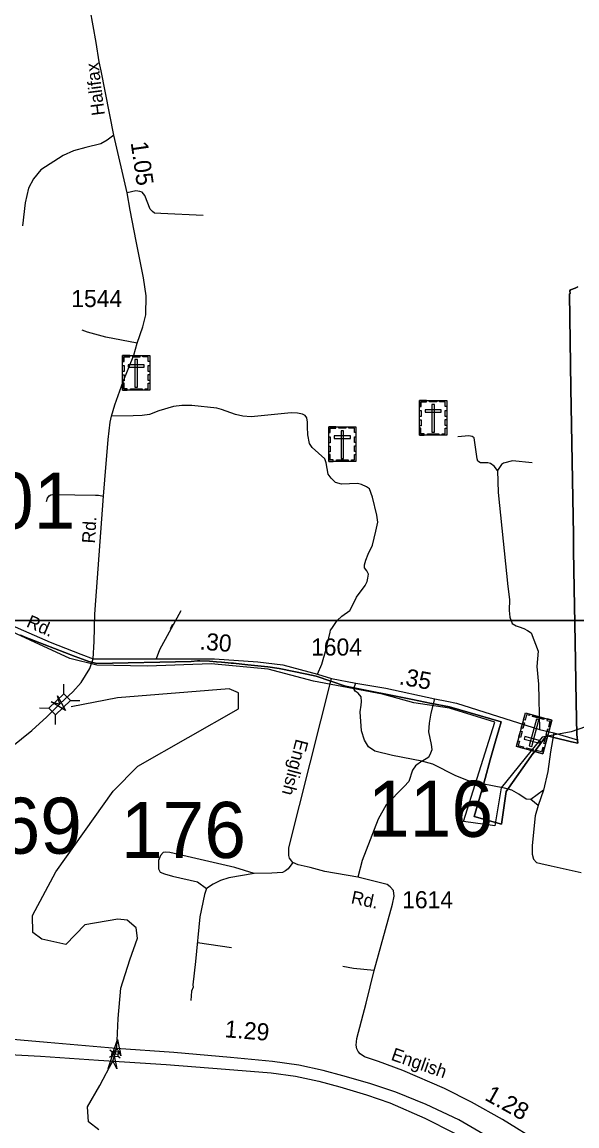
# Model space of a CAD drawing. Extents: x 2220236 to 2384410, y 720751 to 894131.
# Drawn here: x 2336344 to 2340398, y 813280 to 821350 of the extents above; entities that cross this region are included whole.
import ezdxf

# ---------------------------------------------------------------- set-up
doc = ezdxf.new("R2010")
doc.units = 0
doc.layers.add('Default', color=7, linetype='Continuous')

msp = doc.modelspace()

# ---------------------------------------------------------------- linework, layer by layer
at = {"layer": 'Default'}
for p, q in [((2336648.1, 816439.8), (2336649.3, 816508.8)), ((2336696, 816390.2), (2336765, 816389)), ((2336470.2, 816336.2), (2336539.2, 816335)), ((2336587.1, 816215.3), (2336588.3, 816284.2)), ((2340153.9, 815733.5), (2340062.6, 815666.3)), ((2340153.9, 815733.5), (2340115.2, 815623)), ((2340115.2, 815623), (2340062.6, 815666.3)), ((2337625.4, 814620.3), (2337874.4, 814584.8)), ((2336982.1, 813782.3), (2336998.2, 813792.1)), ((2336986.1, 813835.7), (2337000.6, 813823.6)), ((2336999.4, 813807.9), (2337046.7, 813804.3)), ((2337045.6, 813788.9), (2337060.1, 813776.8)), ((2337047.9, 813820), (2337064, 813829.8))]:
    msp.add_line(p, q, dxfattribs=at)
for points in [[(2329807.7, 835464.4), (2346103.7, 835464.4), (2346103.7, 816974.9), (2329807.7, 816974.9), (2329807.7, 835464.4)], [(2336862.2, 816694.7), (2336869.3, 816822.5), (2336874.4, 817021), (2336938.4, 817883.7), (2336948.6, 818003.2), (2336972.1, 818298.3), (2336986.5, 818424.3), (2336997.9, 818468.6), (2337020.9, 818552.8), (2337082.9, 818721.4), (2337160.6, 818914.2), (2337185.4, 819002.7), (2337226, 819121), (2337247, 819209.3), (2337249.3, 819349.2), (2337231.7, 819481), (2337176.6, 819748.2), (2337133.9, 819975.6), (2337112.4, 820101.3), (2337014.6, 820522.6), (2336922.5, 820993.4), (2336907.3, 821059.5), (2336884.6, 821200.9), (2336841, 821445.3)], [(2337014.6, 820522.6), (2336965.8, 820487.5), (2336920, 820460.8), (2336810.5, 820433.6), (2336718.9, 820408.4), (2336643.2, 820375.5), (2336480.5, 820269.6), (2336427.3, 820205), (2336390.1, 820134.7), (2336365.4, 820028.4), (2336347.5, 819860.2)], [(2337668.2, 819936.2), (2337358.1, 819950.3), (2337312.1, 819953.8), (2337296, 819965.6), (2337279.7, 819983.3), (2337240.6, 820083), (2337220.2, 820106.5), (2337204.2, 820112.5), (2337174.2, 820116.1), (2337112.4, 820101.3)], [(2336332.5, 816867.3), (2336351.2, 816860), (2336354.5, 816858.2), (2336430.2, 816829.4), (2336732, 816712.6), (2336784.2, 816692.4), (2336831, 816674.3), (2336889, 816660.3), (2337579.2, 816675.1), (2337626, 816681.1), (2337643.8, 816681), (2337714.2, 816677.3), (2337764.8, 816673.3), (2337800.8, 816669.9), (2337848.5, 816664.9), (2337872.2, 816663.4), (2337884, 816662.6), (2337889.5, 816662.2), (2337949.5, 816656.5), (2337994.5, 816650.5), (2338139.8, 816636.1), (2338221.5, 816623.2), (2338424.8, 816582.5), (2338492.5, 816568.9), (2338708.2, 816494.1), (2339197, 816396.7), (2339335.8, 816369.1), (2339337.2, 816368.8), (2339467.5, 816342.9), (2339843.8, 816233.6), (2339827.5, 816175.9), (2339803.5, 816091.7), (2339765.2, 815955.9), (2339726.8, 815820.2), (2339688.2, 815684.6), (2339648.2, 815543.2), (2339847, 815486.8), (2339882, 815725.4), (2340079.2, 816004.6), (2340079.2, 816002.8), (2340176, 816133.8), (2340230.8, 816119.7), (2340359.8, 816088.4), (2340405.8, 816077.3), (2340397.2, 816141.4), (2340393.2, 816378.6), (2340388.2, 816677.2), (2340383.5, 816954.2), (2340379.2, 817208.9), (2340374.5, 817485.6), (2340372.8, 817600.8), (2340355, 818674.1), (2340344.5, 819362.8), (2340349.2, 819366.6), (2340346.8, 819386.2), (2340351.5, 819391.4), (2340386.2, 819404.8), (2340404, 819414.6)], [(2340404, 819414.6), (2340386.2, 819404.8), (2340351.5, 819391.4), (2340346.8, 819386.2), (2340349.2, 819366.6), (2340344.5, 819362.8), (2340355, 818674.1), (2340372.8, 817600.8), (2340374.5, 817485.6), (2340379.2, 817208.9), (2340383.5, 816954.2), (2340388.2, 816677.2), (2340393.2, 816378.6), (2340397.2, 816141.4), (2340405.8, 816077.3), (2340359.8, 816088.4), (2340230.8, 816119.7), (2340176, 816133.8), (2340079.2, 816002.8), (2340079.2, 816004.6), (2339882, 815725.4), (2339847, 815486.8), (2339648.2, 815543.2), (2339688.2, 815684.6), (2339726.8, 815820.2), (2339765.2, 815955.9), (2339803.5, 816091.7), (2339827.5, 816175.9), (2339843.8, 816233.6), (2339467.5, 816342.9), (2339337.2, 816368.8), (2339335.8, 816369.1), (2339197, 816396.7), (2338708.2, 816494.1), (2338492.5, 816568.9), (2338424.8, 816582.5), (2338221.5, 816623.2), (2338139.8, 816636.1), (2337994.5, 816650.5), (2337949.5, 816656.5), (2337889.5, 816662.2), (2337884, 816662.6), (2337872.2, 816663.4), (2337848.5, 816664.9), (2337800.8, 816669.9), (2337764.8, 816673.3), (2337714.2, 816677.3), (2337643.8, 816681), (2337626, 816681.1), (2337579.2, 816675.1), (2336889, 816660.3), (2336831, 816674.3), (2336784.2, 816692.4), (2336732, 816712.6), (2336430.2, 816829.4), (2336354.5, 816858.2), (2336351.2, 816860), (2336332.5, 816867.3)], [(2336332.5, 816867.3), (2336351.2, 816860), (2336354.5, 816858.2), (2336430.2, 816829.4), (2336732, 816712.6), (2336784.2, 816692.4), (2336831, 816674.3), (2336889, 816660.3), (2337579.2, 816675.1), (2337626, 816681.1), (2337643.8, 816681), (2337714.2, 816677.3), (2337764.8, 816673.3), (2337800.8, 816669.9), (2337848.5, 816664.9), (2337872.2, 816663.4), (2337884, 816662.6), (2337889.5, 816662.2), (2337949.5, 816656.5), (2337994.5, 816650.5), (2338139.8, 816636.1), (2338221.5, 816623.2), (2338424.8, 816582.5), (2338492.5, 816568.9), (2338708.2, 816494.1), (2339197, 816396.7), (2339335.8, 816369.1), (2339337.2, 816368.8), (2339467.5, 816342.9), (2339843.8, 816233.6), (2339827.5, 816175.9), (2339803.5, 816091.7), (2339765.2, 815955.9), (2339726.8, 815820.2), (2339688.2, 815684.6), (2339648.2, 815543.2), (2339847, 815486.8), (2339882, 815725.4), (2340079.2, 816004.6), (2340079.2, 816002.8), (2340176, 816133.8), (2340230.8, 816119.7), (2340359.8, 816088.4), (2340405.8, 816077.3), (2340397.2, 816141.4), (2340393.2, 816378.6), (2340388.2, 816677.2), (2340383.5, 816954.2), (2340379.2, 817208.9), (2340374.5, 817485.6), (2340372.8, 817600.8), (2340355, 818674.1), (2340344.5, 819362.8), (2340349.2, 819366.6), (2340346.8, 819386.2), (2340351.5, 819391.4), (2340386.2, 819404.8), (2340404, 819414.6)], [(2340404, 819414.6), (2340386.2, 819404.8), (2340351.5, 819391.4), (2340346.8, 819386.2), (2340349.2, 819366.6), (2340344.5, 819362.8), (2340355, 818674.1), (2340372.8, 817600.8), (2340374.5, 817485.6), (2340379.2, 817208.9), (2340383.5, 816954.2), (2340388.2, 816677.2), (2340393.2, 816378.6), (2340397.2, 816141.4), (2340405.8, 816077.3), (2340359.8, 816088.4), (2340230.8, 816119.7), (2340176, 816133.8), (2340079.2, 816002.8), (2340079.2, 816004.6), (2339882, 815725.4), (2339847, 815486.8), (2339648.2, 815543.2), (2339688.2, 815684.6), (2339726.8, 815820.2), (2339765.2, 815955.9), (2339803.5, 816091.7), (2339827.5, 816175.9), (2339843.8, 816233.6), (2339467.5, 816342.9), (2339337.2, 816368.8), (2339335.8, 816369.1), (2339197, 816396.7), (2338708.2, 816494.1), (2338492.5, 816568.9), (2338424.8, 816582.5), (2338221.5, 816623.2), (2338139.8, 816636.1), (2337994.5, 816650.5), (2337949.5, 816656.5), (2337889.5, 816662.2), (2337884, 816662.6), (2337872.2, 816663.4), (2337848.5, 816664.9), (2337800.8, 816669.9), (2337764.8, 816673.3), (2337714.2, 816677.3), (2337643.8, 816681), (2337626, 816681.1), (2337579.2, 816675.1), (2336889, 816660.3), (2336831, 816674.3), (2336784.2, 816692.4), (2336732, 816712.6), (2336430.2, 816829.4), (2336354.5, 816858.2), (2336351.2, 816860), (2336332.5, 816867.3)], [(2337185.4, 819002.7), (2336955.2, 819045.9), (2336820.6, 819082.2), (2336782.6, 819097.7)], [(2333626.2, 818812.7), (2333689.1, 818786.2), (2333727.9, 818769.8), (2333830.4, 818726.8), (2333939.5, 818682.1), (2334071.7, 818624.2), (2334328.5, 818504.5), (2334658.5, 818316.5), (2334900.5, 818149.5), (2335168.9, 817940.7), (2335266.9, 817865.8), (2335514, 817676.9), (2335717.8, 817511.4), (2335849.5, 817350.5), (2335876.3, 817311.3), (2336034.6, 817119.3), (2336133.6, 817022.5), (2336218.4, 816963.6), (2336315.8, 816918.9), (2336549.9, 816817.6), (2336773, 816728.5), (2336862.2, 816694.7)], [(2338502.8, 816582.9), (2338533.4, 816655.5), (2338565.9, 816765.9), (2338595.4, 816890.8), (2338598.5, 816903.9), (2338607.2, 816917), (2338645.4, 816974.8), (2338681.1, 817007.3), (2338737.8, 817048.5), (2338769.8, 817108.3), (2338787.2, 817146.5), (2338850.2, 817231.3), (2338865.9, 817259.3), (2338871.6, 817285.4), (2338875.3, 817313.5), (2338862.9, 817337.2), (2338846.8, 817359.2), (2338846.5, 817381.2), (2338856, 817417.2), (2338873.5, 817459.3), (2338904.6, 817525.8), (2338929.5, 817628.1), (2338942.6, 817694.2), (2338936.1, 817746), (2338904.5, 817877.6), (2338883.8, 817937.3), (2338859.6, 817953.2), (2338823.3, 817968.7), (2338795.4, 817976.3), (2338677.5, 817972.9), (2338633.2, 817984.3), (2338602.9, 818015.9), (2338580.6, 818043.6), (2338565.5, 818127.4), (2338555.3, 818157.4), (2338464.3, 818240.1), (2338443.9, 818269.9), (2338433.1, 818331.9), (2338428.6, 818389.7), (2338430.1, 818425.8), (2338425.6, 818457.7), (2338413.5, 818473.6), (2338393.3, 818483.3), (2338355.2, 818490.8), (2338309.3, 818494.3), (2338017.7, 818464.8), (2337957.8, 818468), (2337903.6, 818481.4), (2337801.1, 818518.2), (2337767.1, 818527.8), (2337584.8, 818547.6), (2337511, 818546.6), (2337451, 818539.9), (2337343.3, 818506.7), (2337273.7, 818481.9), (2337221.9, 818473.1), (2337155.9, 818470.4), (2336997.9, 818468.6)], [(2339817.9, 818072.5), (2339793.5, 818102.3), (2339767.3, 818121.9), (2339747.2, 818127.7), (2339693.2, 818127.1), (2339673.1, 818138.8), (2339668.8, 818156.7), (2339646.9, 818310.4), (2339632.9, 818320.3), (2339609, 818323.9), (2339529, 818317)], [(2340071.2, 818127.7), (2339926.9, 818141.8), (2339861.2, 818125.1), (2339847.4, 818114.9), (2339817.9, 818072.5)], [(2339817.9, 818072.5), (2339823.7, 817910.7), (2339849, 817649), (2339894.6, 817223.1), (2339905.1, 817127.9), (2339904.1, 817048), (2339908.7, 817000), (2339925.2, 816954.2), (2339953.5, 816936.6), (2339977.4, 816929), (2340009.6, 816915.3), (2340037.8, 816901.6), (2340064, 816885.9), (2340115.6, 816750.5), (2340104.9, 816638.4), (2340118.4, 816508.7), (2340125.1, 816178.1)], [(2336521.3, 817845.3), (2336528.2, 817870.5), (2336541.2, 817887), (2336554.2, 817893.9), (2336565.5, 817895.6), (2336601.9, 817895.6), (2336730.2, 817893), (2336879.2, 817891.3), (2336900.9, 817891.3), (2336914.8, 817889.6), (2336938.4, 817883.7)], [(2337260.1, 816641.7), (2336889.7, 816649.6), (2336692.7, 816696.9), (2336109.5, 816965), (2335833.7, 817241.1), (2335717.1, 817380.6), (2335517.8, 817447.2)], [(2337260.1, 816641.7), (2336889.7, 816649.6), (2336692.7, 816696.9), (2336109.5, 816965), (2335833.7, 817241.1), (2335717.1, 817380.6), (2335517.8, 817447.2)], [(2337503.9, 817045), (2337349.1, 816761.7), (2337323.4, 816695)], [(2329807.7, 816974.9), (2370566.3, 816974.8), (2370566.3, 785046.7), (2329807.6, 785046.7), (2329807.7, 816974.9)], [(2337428.3, 816917.6), (2337444.9, 816948.9), (2337446.3, 816948.9)], [(2336653.1, 816396.7), (2336714.5, 816453.7), (2336776.1, 816522.1), (2336837.6, 816623.1), (2336862.2, 816694.7)], [(2336862.2, 816694.7), (2337323.4, 816695), (2337749.3, 816695), (2338067.4, 816672.7), (2338249.5, 816650.1), (2338502.8, 816582.9), (2338604.5, 816550.6)], [(2338142.7, 816618.1), (2337725, 816657.5), (2337260.1, 816641.7)], [(2338142.7, 816618.1), (2337725, 816657.5), (2337260.1, 816641.7)], [(2340144.4, 816121.2), (2339844.9, 815750.6), (2339797.6, 815474.6), (2339569.1, 815506.1), (2339797.6, 816231.7), (2339466.7, 816334.2), (2339206.6, 816373.6), (2338978.1, 816436.7), (2338473.7, 816531.3), (2338142.7, 816618.1)], [(2340144.4, 816121.2), (2339844.9, 815750.6), (2339797.6, 815474.6), (2339569.1, 815506.1), (2339797.6, 816231.7), (2339466.7, 816334.2), (2339206.6, 816373.6), (2338978.1, 816436.7), (2338473.7, 816531.3), (2338142.7, 816618.1)], [(2340129.6, 813155.8), (2339855, 813326.1), (2339627.6, 813452.7), (2339430.9, 813553.7), (2339127.3, 813684.6), (2338947.7, 813751.4), (2338845, 813785.6), (2338814.2, 813807.9), (2338800.6, 813825), (2338790.3, 813843.8), (2338785.2, 813869.5), (2338790.3, 813919.1), (2338857.9, 814177.8), (2338917.7, 814416.3), (2339050.2, 814900.5), (2339063.5, 814960.6), (2339058.9, 815000.5), (2339034.6, 815028.1), (2339012.4, 815046), (2338798, 815099.3), (2338555.4, 815140.4), (2338449.9, 815168.5), (2338361, 815189.1), (2338322.8, 815205.5), (2338298.3, 815237.3), (2338294.1, 815257.2), (2338293.4, 815313.2), (2338604.5, 816550.6)], [(2338604.5, 816550.6), (2338782.9, 816516.6), (2339001.3, 816481.3), (2339359.7, 816401.5), (2339446.9, 816386.1), (2339518.7, 816370.7), (2340125.1, 816178.1), (2340229.4, 816154.2), (2340402.2, 816102.8)], [(2336904.2, 813250.5), (2336829.2, 813309.8), (2336822.7, 813418.5), (2336911.4, 813576.5), (2337007.3, 813755.1), (2337023.1, 813806.1), (2337036.4, 813851.1), (2337046.1, 814066.1), (2337065.6, 814286), (2337131.2, 814493.9), (2337187.2, 814653.6), (2337178.2, 814728.8), (2337111.1, 814785.1), (2337044.3, 814792.2), (2336803.2, 814749.6), (2336663.3, 814606), (2336488.2, 814644.8), (2336421.1, 814694.5), (2336419.3, 814819.2), (2336590.1, 815138), (2337008.2, 815726.1), (2337189.3, 815910.8), (2337925.2, 816328.2), (2337924.2, 816446.3), (2337857.1, 816476.3), (2337041.2, 816410.2), (2336703, 816342.7)], [(2339265.6, 815946.7), (2339051.2, 815988), (2338920.8, 816020.5), (2338876.3, 816051.9), (2338845.8, 816099.6), (2338823, 816167.3), (2338815.3, 816307.1), (2338822.7, 816357.2), (2338824.4, 816383.3), (2338822, 816417.2), (2338799.7, 816444.9), (2338777.5, 816458.6), (2338771.4, 816470.5), (2338769.2, 816480.5), (2338782.9, 816516.6)], [(2334767.5, 814056.7), (2334756.5, 814141.3), (2334742.7, 814302.8), (2334748.6, 814459.2), (2334769.2, 814590.1), (2334802.5, 814705.6), (2334846.7, 814809.9), (2334894.9, 814903.3), (2334959, 814998.3), (2335010.3, 815062.5), (2335146.3, 815208.8), (2335320.8, 815355.2), (2335569.6, 815529.7), (2336110.7, 815926.5), (2336415.2, 816169.6), (2336524.6, 816270.5), (2336620.4, 816366.4), (2336653.1, 816396.7)], [(2339265.6, 815946.7), (2339315.2, 815977.3), (2339327, 815995.4), (2339340.6, 816031.6), (2339336.1, 816067.4), (2339315.2, 816161.9), (2339320.3, 816225.2), (2339332.3, 816297.1), (2339359.7, 816401.5)], [(2340621.7, 816254.8), (2340621.7, 816254.8), (2340357.2, 816160.7), (2340144.4, 816121.2)], [(2340621.7, 816254.8), (2340621.7, 816254.8), (2340357.2, 816160.7), (2340144.4, 816121.2)], [(2340229.4, 816154.2), (2340205.5, 816013.8), (2340185, 815870), (2340153.9, 815733.5)], [(2339265.6, 815946.7), (2339218, 815912.1), (2339196.3, 815879.8), (2339169.4, 815797.5), (2339135.9, 815761.1), (2339005.5, 815627.5), (2338946.7, 815522.9), (2338828.4, 815221.5), (2338798, 815099.3)], [(2340062.6, 815666.3), (2340028.6, 815669.9), (2339974.1, 815705.3), (2339921.9, 815734.6), (2339869.8, 815748.1), (2339619.3, 815796.9), (2339514.7, 815839.6), (2339345.7, 815925.6), (2339265.6, 815946.7)], [(2340115.2, 815623), (2340094.1, 815546.7), (2340070.7, 815330.5), (2340071.5, 815266.5), (2340082, 815230.7), (2340102.1, 815206.9), (2340134.3, 815197.4), (2340210.4, 815182.3), (2340430.6, 815133.7)], [(2338039.7, 815126.1), (2337899.4, 815168.4), (2337422.3, 815278.8), (2337394.2, 815280.4), (2337374.3, 815278), (2337354.5, 815257.8), (2337340.9, 815221.6), (2337339.4, 815185.8), (2337340.7, 815171.1), (2337341.7, 815159.8), (2337353.9, 815135.9), (2337384, 815122.4), (2337442.4, 815104.9), (2337624.7, 815065.2), (2337691.3, 815016.1)], [(2338322.8, 815205.5), (2338289.3, 815159.1), (2338269.5, 815144.9), (2338245.6, 815132.7), (2338167.7, 815127.7), (2338039.7, 815126.1)], [(2338039.7, 815126.1), (2337854.2, 815093.9), (2337792.6, 815073.2), (2337738.9, 815046.6), (2337691.3, 815016.1)], [(2337691.3, 815016.1), (2337677.7, 814971.9), (2337643.8, 814807.4), (2337611.7, 814481.2)], [(2337611.7, 814481.2), (2337592.5, 814311.5), (2337594.8, 814295.4), (2337582.8, 814264.8), (2337578, 814195.8)], [(2338917.7, 814416.3), (2338765.5, 814430), (2338687.8, 814444.3)], [(2337031.2, 813845.4), (2336525.9, 813889.4), (2335438.7, 813985.3), (2334767.5, 814056.7)], [(2334785.5, 813894.3), (2335438.5, 813847.1), (2336478.8, 813791.1), (2336903.3, 813761.7)], [(2339848.7, 813128.2), (2339793.4, 813168.2), (2339710.8, 813221.2), (2339535, 813325), (2339297.9, 813437.3), (2339074.5, 813526.2), (2338886.1, 813589.8), (2338687, 813647), (2338545.2, 813685.1), (2338367.3, 813723.3), (2338174.6, 813750.8), (2337867.6, 813780.5), (2337452.6, 813816.5), (2337031.2, 813845.4)], [(2336903.3, 813761.7), (2337397.5, 813729.6), (2337829.5, 813695.7), (2338164, 813668.2), (2338341.9, 813642.8), (2338511.3, 813606.7), (2338665.9, 813566.5), (2338860.7, 813507.2), (2339030, 813447.8), (2339287.3, 813337.7), (2339499, 813229.6), (2339736.2, 813089.8), (2339812.4, 813039), (2339897.1, 812979.7), (2339925.9, 812957.6)]]:
    msp.add_lwpolyline(points, dxfattribs=at)
for points in [[(2337078, 818912.7), (2337277.1, 818912.7), (2337277.1, 818658.1), (2337078, 818658.1)], [(2337078, 818869.4), (2337089.4, 818869.4), (2337089.4, 818901.6), (2337129.9, 818901.6), (2337129.9, 818912.7), (2337078, 818912.7)], [(2337152.1, 818912.7), (2337203.9, 818912.7), (2337203.9, 818901.3), (2337152.1, 818901.3)], [(2337187, 818883.4), (2337168.4, 818883.4), (2337168.4, 818680.7), (2337187, 818680.7)], [(2337277.2, 818869.4), (2337265.8, 818869.4), (2337265.8, 818901.6), (2337225.3, 818901.6), (2337225.3, 818912.7), (2337277.2, 818912.7)], [(2337078, 818795.3), (2337078, 818838.6), (2337089.4, 818838.6), (2337089.4, 818795.3)], [(2337118.8, 818844.7), (2337118.8, 818826), (2337236.6, 818826), (2337236.6, 818844.7)], [(2337265.8, 818796.3), (2337265.8, 818839.6), (2337277.2, 818839.6), (2337277.2, 818796.3)], [(2337078, 818728.1), (2337078, 818771.4), (2337089.4, 818771.4), (2337089.4, 818728.1)], [(2337111.1, 818658.2), (2337111.1, 818669.6), (2337089.1, 818669.6), (2337089.1, 818710.1), (2337078, 818710.1), (2337078, 818658.2)], [(2337244, 818658.1), (2337244, 818669.6), (2337266, 818669.6), (2337266, 818710), (2337277.1, 818710), (2337277.1, 818658.1)], [(2337265.7, 818730.4), (2337265.7, 818773.7), (2337277.1, 818773.7), (2337277.1, 818730.4)], [(2337135.5, 818669.6), (2337220.3, 818669.6), (2337220.3, 818658.2), (2337135.5, 818658.2)], [(2339247.8, 818540.6), (2339259.2, 818540.6), (2339259.2, 818572.8), (2339299.8, 818572.8), (2339299.8, 818583.9), (2339247.9, 818583.9)], [(2339247.9, 818583.9), (2339446.9, 818583.9), (2339446.9, 818329.3), (2339247.9, 818329.3)], [(2339321.9, 818583.9), (2339373.7, 818583.9), (2339373.7, 818572.5), (2339321.9, 818572.5)], [(2339356.9, 818554.6), (2339338.2, 818554.6), (2339338.2, 818351.8), (2339356.9, 818351.8)], [(2339447, 818540.5), (2339435.7, 818540.5), (2339435.7, 818572.7), (2339395.1, 818572.7), (2339395.1, 818583.9), (2339447, 818583.9)], [(2339247.8, 818466.4), (2339247.8, 818509.7), (2339259.2, 818509.7), (2339259.2, 818466.4)], [(2339288.7, 818515.8), (2339288.7, 818497.2), (2339406.4, 818497.2), (2339406.4, 818515.8)], [(2339435.6, 818467.5), (2339435.6, 818510.8), (2339447, 818510.8), (2339447, 818467.5)], [(2338584.7, 818392), (2338783.8, 818392), (2338783.8, 818137.4), (2338584.7, 818137.4)], [(2338584.7, 818348.7), (2338596, 818348.7), (2338596, 818380.9), (2338636.6, 818380.9), (2338636.6, 818392), (2338584.7, 818392)], [(2338658.8, 818392), (2338710.6, 818392), (2338710.6, 818380.6), (2338658.8, 818380.6)], [(2338783.9, 818348.7), (2338772.5, 818348.7), (2338772.5, 818380.9), (2338731.9, 818380.9), (2338731.9, 818392), (2338783.8, 818392)], [(2339247.8, 818399.2), (2339247.8, 818442.5), (2339259.2, 818442.5), (2339259.2, 818399.2)], [(2339280.9, 818329.3), (2339280.9, 818340.8), (2339258.9, 818340.8), (2339258.9, 818381.2), (2339247.8, 818381.2), (2339247.8, 818329.3)], [(2339413.8, 818329.3), (2339413.8, 818340.8), (2339435.8, 818340.8), (2339435.8, 818381.2), (2339446.9, 818381.2), (2339446.9, 818329.3)], [(2339435.6, 818401.5), (2339435.6, 818444.9), (2339447, 818444.9), (2339447, 818401.5)], [(2338584.7, 818274.6), (2338584.7, 818317.9), (2338596.1, 818317.9), (2338596.1, 818274.6)], [(2338625.5, 818324), (2338625.5, 818305.3), (2338743.2, 818305.3), (2338743.2, 818324)], [(2338693.7, 818362.7), (2338675, 818362.7), (2338675, 818160), (2338693.7, 818160)], [(2338772.4, 818275.6), (2338772.4, 818318.9), (2338783.8, 818318.9), (2338783.8, 818275.6)], [(2339305.3, 818340.8), (2339390.2, 818340.8), (2339390.2, 818329.4), (2339305.3, 818329.4)], [(2338584.7, 818207.4), (2338584.7, 818250.7), (2338596, 818250.7), (2338596, 818207.4)], [(2338772.4, 818209.7), (2338772.4, 818253), (2338783.8, 818253), (2338783.8, 818209.7)], [(2338617.8, 818137.5), (2338617.8, 818149), (2338595.8, 818149), (2338595.8, 818189.4), (2338584.6, 818189.4), (2338584.6, 818137.5)], [(2338642.1, 818148.9), (2338727, 818148.9), (2338727, 818137.5), (2338642.1, 818137.5)], [(2338750.6, 818137.4), (2338750.6, 818148.9), (2338772.6, 818148.9), (2338772.6, 818189.3), (2338783.8, 818189.3), (2338783.8, 818137.4)], [(2336539.2, 816335), (2336647.9, 816440), (2336696.9, 816389.3), (2336588.3, 816284.2)], [(2336602.8, 816425), (2336661.4, 816318.1), (2336557.2, 816381.4), (2336619.2, 816362.2)], [(2340148.2, 816001.3), (2339956, 816053.1), (2340022.2, 816299), (2340214.4, 816247.2)], [(2340054.2, 816290.4), (2340051.2, 816279.3), (2340030, 816285), (2340019.4, 816246), (2340008.7, 816248.9), (2340022.2, 816299)], [(2340156, 816251.1), (2340074, 816273.1), (2340077, 816284.1), (2340158.9, 816262.1)], [(2340014.4, 816226.2), (2340003.1, 816184.4), (2339992.1, 816187.4), (2340003.4, 816229.2)], [(2340050.6, 816058), (2340068.6, 816053.1), (2340121.3, 816248.9), (2340103.3, 816253.8)], [(2340182.5, 816255.7), (2340179.5, 816244.7), (2340200.7, 816238.9), (2340190.2, 816199.9), (2340201, 816197), (2340214.5, 816247.1)], [(2339997.2, 816162.6), (2339985.9, 816120.8), (2339975, 816123.7), (2339986.2, 816165.5)], [(2340126.5, 816077.7), (2340131.4, 816095.7), (2340017.7, 816126.3), (2340012.8, 816108.3)], [(2340196.3, 816179.7), (2340185, 816137.8), (2340174, 816140.8), (2340185.3, 816182.6)], [(2339967.2, 816095), (2339978.1, 816092), (2339969.8, 816061), (2340008.9, 816050.4), (2340006, 816039.7), (2339955.9, 816053.2)], [(2340076.7, 816020.6), (2340026.7, 816034.1), (2340029.6, 816045.1), (2340079.7, 816031.6)], [(2340159.5, 816043.2), (2340148.5, 816046.1), (2340140.2, 816015), (2340101, 816025.6), (2340098.1, 816014.8), (2340148.2, 816001.3)], [(2340178.8, 816114.8), (2340167.5, 816072.9), (2340156.5, 816075.9), (2340167.8, 816117.7)], [(2337001.1, 813796.5), (2337040.5, 813911.9), (2337064.1, 813792.3), (2337036.4, 813851.1)], [(2336971.9, 813700.5), (2337011.4, 813815.9), (2337034.9, 813696.3), (2337007.3, 813755.1)], [(2336998.2, 813792.1), (2337045.6, 813788.6), (2337047.9, 813820.1), (2337000.6, 813823.6)]]:
    msp.add_lwpolyline(points, close=True, dxfattribs=at)

# ---------------------------------------------------------------- texts
for s, height, rotation, p in [('Halifax', 95, 97.13493, (2336948.9, 820672.5)), ('1.05', 125, 278.21532, (2337136.9, 820469.3)), ('Rd.', 95, 86.40953, (2336875.6, 817536.5)), ('Rd.', 95, 336.58983, (2336368.6, 816931.8)), ('.30', 125, 355.35704, (2337638.2, 816763.1)), ('.35', 125, 349.69091, (2339093.6, 816509.5)), ('English', 95, 255.41066, (2338345.7, 816114)), ('Rd.', 95, 347.81515, (2338742.5, 814908.5)), ('1.29', 125, 355.29371, (2337820.7, 813928.7)), ('English', 95, 340.74597, (2339033.7, 813764.3)), ('1.28', 125, 330.89333, (2339717.5, 813474.1))]:
    msp.add_text(s, height=height, rotation=rotation, dxfattribs=at).set_placement(p)
for s, height, p in [('1544', 125, (2336703.1, 819266.4)), ('201', 410.1, (2335818.5, 817646)), ('1604', 125, (2338455.8, 816718.6)), ('116', 410.1, (2338871.1, 815393.5)), ('169', 410.1, (2335865.9, 815269.9)), ('176', 410.1, (2337065.1, 815238.7)), ('1614', 125, (2339121.2, 814871.1))]:
    msp.add_text(s, height=height, dxfattribs=at).set_placement(p)

doc.saveas('drawing.dxf')
